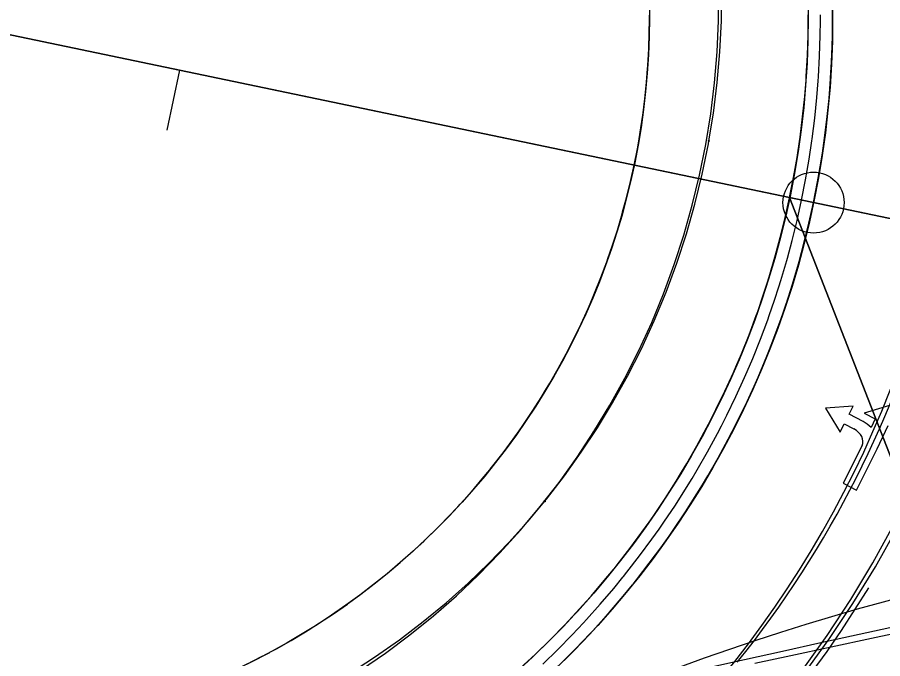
# Model space of a CAD drawing. Extents: x -70 to 701944, y -4 to 666871.
# Drawn here: x 664386.8 to 664457.6, y 656683.4 to 656735.9 of the extents above; entities that cross this region are included whole.
import ezdxf

# ---------------------------------------------------------------- set-up
doc = ezdxf.new("R2010")
doc.units = 0
for name, color, linetype in [('R_Horz Alg', 7, 'Continuous'), ('R_No Plot', 7, 'Continuous'), ('R_Proposed Road', 7, 'Continuous'), ('R_Striping', 7, 'Continuous'), ('T_Vehicle Path Lt Major', 7, 'Continuous'), ('T_Vehicle Path Lt Minor', 7, 'Continuous')]:
    doc.layers.add(name, color=color, linetype=linetype)

msp = doc.modelspace()

# ---------------------------------------------------------------- linework, layer by layer
at = {"layer": 'R_Horz Alg'}
msp.add_line((664620.157, 656685.586), (664379.542, 656735.865), dxfattribs=at)
msp.add_lwpolyline([(664399.085, 656726.673), (664400.107, 656731.568)], dxfattribs=at)
msp.add_circle((664451.977, 656720.729), 2.5, dxfattribs=at)
msp.add_circle((664451.977, 656720.729), 2.5, dxfattribs=at)
for start, end in [(348.1972, 168.1972), (168.1972, 348.1972)]:
    msp.add_arc((664379.542, 656735.865), 74, start, end, dxfattribs=at)
at = {"layer": 'R_No Plot'}
msp.add_line((664379.542, 656735.865), (664620.157, 656685.586), dxfattribs=at)
for points in [[(664379.542, 656735.865), (664501.033, 656777.943), (664518.236, 656764.335), (664530.205, 656757.711), (664519.528, 656706.613)], [(664381.447, 656602.377), (664419.751, 656608.574), (664442.264, 656618.016), (664475.505, 656631.871), (664454.098, 656654.994), (664462.009, 656690.357), (664450.019, 656721.138), (664379.542, 656735.865)], [(664475.505, 656631.871), (664505.217, 656638.129), (664519.528, 656706.613), (664450.019, 656721.138), (664462.009, 656690.357), (664454.098, 656654.994)]]:
    msp.add_lwpolyline(points, close=True, dxfattribs=at)
at = {"layer": 'R_Proposed Road'}
for points in [[(664437.294, 656723.797), (664437.559, 656725.144), (664437.669, 656725.755), (664437.793, 656726.497), (664437.977, 656727.724), (664437.995, 656727.855), (664438.166, 656729.217), (664438.305, 656730.583), (664438.394, 656731.688), (664438.412, 656731.952), (664438.487, 656733.323), (664438.53, 656734.695), (664438.541, 656735.671), (664438.541, 656736.068)], [(664450.019, 656721.138), (664450.343, 656722.782), (664450.477, 656723.527), (664450.628, 656724.433), (664450.853, 656725.93), (664450.875, 656726.09), (664451.083, 656727.752), (664451.253, 656729.419), (664451.361, 656730.767), (664451.383, 656731.09), (664451.475, 656732.763), (664451.527, 656734.437), (664451.541, 656735.628), (664451.541, 656736.113)], [(664450.019, 656721.138), (664450.343, 656722.782), (664450.477, 656723.527), (664450.628, 656724.433), (664450.853, 656725.93), (664450.875, 656726.09), (664451.083, 656727.752), (664451.253, 656729.419), (664451.361, 656730.767), (664451.383, 656731.09), (664451.475, 656732.763), (664451.527, 656734.437), (664451.541, 656735.628), (664451.541, 656736.113)], [(664450.998, 656720.933), (664451.326, 656722.6), (664451.462, 656723.355), (664451.616, 656724.274), (664451.843, 656725.792), (664451.866, 656725.954), (664452.077, 656727.64), (664452.249, 656729.33), (664452.358, 656730.696), (664452.381, 656731.023), (664452.474, 656732.72), (664452.527, 656734.418), (664452.541, 656735.624), (664452.541, 656736.116)], [(664451.977, 656720.729), (664452.31, 656722.418), (664452.447, 656723.184), (664452.603, 656724.115), (664452.834, 656725.654), (664452.856, 656725.818), (664453.07, 656727.527), (664453.244, 656729.24), (664453.356, 656730.626), (664453.379, 656730.957), (664453.473, 656732.677), (664453.527, 656734.398), (664453.541, 656735.621), (664453.541, 656736.12)], [(664405.588, 656682.925), (664406.813, 656683.546), (664407.153, 656683.725), (664407.482, 656683.9), (664407.484, 656683.901), (664408.023, 656684.195), (664409.217, 656684.871), (664410.396, 656685.576), (664410.611, 656685.708), (664411.558, 656686.307), (664412.702, 656687.066), (664413.829, 656687.85), (664413.926, 656687.92), (664414.937, 656688.661), (664416.025, 656689.498), (664417.085, 656690.351), (664417.094, 656690.359), (664418.143, 656691.245), (664419.171, 656692.156), (664420.072, 656692.99), (664420.177, 656693.09), (664421.162, 656694.047), (664422.123, 656695.026), (664422.874, 656695.824), (664423.062, 656696.028), (664423.977, 656697.052), (664424.868, 656698.096), (664425.479, 656698.841), (664425.518, 656698.889), (664425.735, 656699.161), (664426.577, 656700.246), (664427.393, 656701.35), (664427.874, 656702.027), (664428.183, 656702.473), (664428.947, 656703.614), (664429.684, 656704.772), (664430.048, 656705.367), (664430.394, 656705.947), (664431.076, 656707.139), (664431.731, 656708.346), (664431.992, 656708.847), (664432.357, 656709.567), (664432.954, 656710.804), (664433.523, 656712.053), (664433.696, 656712.45), (664434.063, 656713.316), (664434.572, 656714.59), (664435.053, 656715.877), (664435.154, 656716.16), (664435.503, 656717.174), (664435.787, 656718.049), (664435.922, 656718.481), (664436.312, 656719.798), (664436.357, 656719.959), (664436.67, 656721.123), (664436.998, 656722.456), (664437.293, 656723.792)], [(664427.903, 656682.525), (664429.002, 656683.543), (664429.131, 656683.664), (664430.332, 656684.832), (664431.506, 656686.028), (664432.422, 656687.001), (664432.651, 656687.251), (664433.768, 656688.5), (664434.856, 656689.774), (664435.6, 656690.683), (664435.648, 656690.742), (664435.913, 656691.074), (664436.94, 656692.398), (664437.936, 656693.745), (664438.523, 656694.571), (664438.9, 656695.115), (664439.833, 656696.508), (664440.732, 656697.921), (664441.176, 656698.647), (664441.598, 656699.355), (664442.431, 656700.809), (664443.23, 656702.282), (664443.549, 656702.894), (664443.994, 656703.773), (664444.723, 656705.282), (664445.417, 656706.806), (664445.629, 656707.29), (664446.076, 656708.347), (664446.698, 656709.903), (664447.284, 656711.473), (664447.407, 656711.818), (664447.833, 656713.055), (664448.181, 656714.124), (664448.345, 656714.651), (664448.82, 656716.257), (664448.876, 656716.455), (664449.258, 656717.875), (664449.658, 656719.502), (664450.018, 656721.132)], [(664427.903, 656682.525), (664429.002, 656683.543), (664429.131, 656683.664), (664430.332, 656684.832), (664431.506, 656686.028), (664432.422, 656687.001), (664432.651, 656687.251), (664433.768, 656688.5), (664434.856, 656689.774), (664435.6, 656690.683), (664435.648, 656690.742), (664435.913, 656691.074), (664436.94, 656692.398), (664437.936, 656693.745), (664438.523, 656694.571), (664438.9, 656695.115), (664439.833, 656696.508), (664440.732, 656697.921), (664441.176, 656698.647), (664441.598, 656699.355), (664442.431, 656700.809), (664443.23, 656702.282), (664443.549, 656702.894), (664443.994, 656703.773), (664444.723, 656705.282), (664445.417, 656706.806), (664445.629, 656707.29), (664446.076, 656708.347), (664446.698, 656709.903), (664447.284, 656711.473), (664447.407, 656711.818), (664447.833, 656713.055), (664448.181, 656714.124), (664448.345, 656714.651), (664448.82, 656716.257), (664448.876, 656716.455), (664449.258, 656717.875), (664449.658, 656719.502), (664450.018, 656721.132)], [(664429.82, 656682.939), (664431.038, 656684.124), (664432.228, 656685.336), (664433.156, 656686.323), (664433.389, 656686.576), (664434.521, 656687.842), (664435.624, 656689.134), (664436.379, 656690.056), (664436.427, 656690.116), (664436.696, 656690.452), (664437.737, 656691.794), (664438.747, 656693.16), (664439.342, 656693.998), (664439.725, 656694.549), (664440.67, 656695.961), (664441.582, 656697.394), (664442.033, 656698.131), (664442.46, 656698.848), (664443.305, 656700.322), (664444.114, 656701.816), (664444.438, 656702.436), (664444.889, 656703.327), (664445.629, 656704.857), (664446.332, 656706.403), (664446.547, 656706.894), (664447, 656707.965), (664447.631, 656709.542), (664448.225, 656711.134), (664448.35, 656711.484), (664448.782, 656712.739), (664449.134, 656713.822), (664449.301, 656714.356), (664449.783, 656715.985), (664449.839, 656716.185), (664450.226, 656717.625), (664450.631, 656719.275), (664450.997, 656720.928)], [(664430.508, 656682.214), (664431.743, 656683.415), (664432.949, 656684.644), (664433.891, 656685.644), (664434.127, 656685.9), (664435.275, 656687.184), (664436.392, 656688.494), (664437.158, 656689.428), (664437.207, 656689.489), (664437.479, 656689.83), (664438.535, 656691.19), (664439.558, 656692.575), (664440.161, 656693.424), (664440.549, 656693.983), (664441.507, 656695.414), (664442.432, 656696.867), (664442.889, 656697.614), (664443.322, 656698.341), (664444.178, 656699.835), (664444.999, 656701.349), (664445.327, 656701.978), (664445.784, 656702.882), (664446.534, 656704.432), (664447.247, 656705.999), (664447.464, 656706.497), (664447.924, 656707.583), (664448.563, 656709.182), (664449.166, 656710.795), (664449.292, 656711.15), (664449.73, 656712.422), (664450.087, 656713.52), (664450.257, 656714.061), (664450.745, 656715.713), (664450.802, 656715.915), (664451.194, 656717.375), (664451.605, 656719.047), (664451.976, 656720.723)]]:
    msp.add_lwpolyline(points, dxfattribs=at)
for radius in [74, 72, 59]:
    msp.add_circle((664379.542, 656735.865), radius, dxfattribs=at)
for centre, radius, start, end in [((664547.761, 656832.5), 120, 209.87557, 258.1972), ((664510.232, 656495.041), 200, 78.1972, 118.48786)]:
    msp.add_arc(centre, radius, start, end, dxfattribs=at)
at = {"layer": 'R_Striping'}
for p, q in [((664455.216, 656704.056), (664452.958, 656703.905)), ((664452.958, 656703.905), (664454.157, 656701.943)), ((664454.885, 656703.395), (664455.216, 656704.056)), ((664458.196, 656704.125), (664456.118, 656703.479)), ((664456.028, 656702.8), (664454.885, 656703.395)), ((664456.118, 656703.479), (664457.014, 656703.027)), ((664454.157, 656701.943), (664454.488, 656702.603)), ((664454.488, 656702.603), (664455.27, 656702.195)), ((664457.014, 656703.027), (664456.683, 656702.325)), ((664457.188, 656700.574), (664458.088, 656702.485)), ((664455.956, 656700.839), (664454.405, 656697.746)), ((664455.488, 656697.182), (664457.188, 656700.574)), ((664454.405, 656697.746), (664455.488, 656697.182))]:
    msp.add_line(p, q, dxfattribs=at)
for centre, radius, start, end in [((664379.542, 656735.865), 90, 2.50537, 328.76296), ((664561.991, 656843.829), 122, 210.61473, 258.1972)]:
    msp.add_arc(centre, radius, start, end, dxfattribs=at)
for centre, major_axis, start_param in [((664455.366, 656701.479), (1.788, -0.972), 1.191838), ((664454.873, 656701.403), (1.073, -0.583), 0.024265)]:
    msp.add_ellipse(centre, major_axis=major_axis, ratio=0.725825, start_param=start_param, end_param=1.595061, dxfattribs=at)
at = {"layer": 'T_Vehicle Path Lt Major'}
msp.add_lwpolyline([(664432.554, 656680.292), (664434.066, 656680.624), (664437.107, 656681.287), (664440.167, 656681.962), (664443.246, 656682.64), (664446.341, 656683.322), (664449.449, 656684.007), (664452.571, 656684.695), (664455.703, 656685.385), (664458.852, 656686.079), (664462.017, 656686.776), (664465.043, 656688.126), (664468.069, 656689.478), (664471.132, 656690.775), (664474.53, 656691.529), (664477.949, 656692.189), (664481.384, 656692.755), (664484.833, 656693.227), (664488.295, 656693.604), (664490.723, 656693.812)], dxfattribs=at)
for centre, radius, start, end in [((664379.542, 656735.865), 90, 2.50537, 328.76296), ((664193.889, 657252.498), 630.198, 291.855843, 295.860785)]:
    msp.add_arc(centre, radius, start, end, dxfattribs=at)
at = {"layer": 'T_Vehicle Path Lt Minor'}
for points in [[(664443.417, 656725.793), (664443.781, 656728.044), (664444.095, 656730.559), (664444.313, 656733.085), (664444.434, 656735.617), (664444.459, 656738.154), (664444.388, 656740.69), (664444.221, 656743.222), (664443.963, 656745.75), (664443.619, 656748.274), (664443.195, 656750.788), (664442.695, 656753.292), (664442.125, 656755.782), (664441.941, 656756.526)], [(664434.008, 656701.978), (664435.315, 656704.14), (664436.539, 656706.353), (664437.68, 656708.613), (664438.733, 656710.918), (664439.699, 656713.264), (664440.575, 656715.647), (664441.359, 656718.064), (664442.052, 656720.511), (664442.65, 656722.984), (664443.154, 656725.48), (664443.563, 656727.995), (664443.875, 656730.526), (664444.09, 656733.068), (664444.209, 656735.617), (664444.229, 656738.171), (664444.153, 656740.725), (664443.978, 656743.275), (664443.706, 656745.818), (664443.337, 656748.349), (664442.872, 656750.866), (664442.318, 656753.366), (664441.685, 656755.85), (664441.618, 656756.097)], [(664448.908, 656679.617), (664451.055, 656682.405), (664453.093, 656685.274), (664455.019, 656688.219), (664456.832, 656691.235), (664458.527, 656694.319), (664460.104, 656697.465), (664461.559, 656700.669), (664462.89, 656703.927), (664464.095, 656707.233), (664465.173, 656710.583), (664466.122, 656713.972), (664466.94, 656717.394), (664467.627, 656720.846), (664468.181, 656724.321), (664468.602, 656727.815), (664468.889, 656731.322), (664469.041, 656734.838), (664469.059, 656738.357), (664468.941, 656741.874), (664468.689, 656745.384), (664468.303, 656748.882), (664467.784, 656752.363), (664467.725, 656752.71)], [(664429.974, 656696.267), (664430.123, 656696.452), (664431.586, 656698.346), (664432.969, 656700.282), (664434.29, 656702.284), (664435.528, 656704.321), (664436.75, 656706.512), (664437.893, 656708.763), (664438.948, 656711.058), (664439.915, 656713.393), (664440.791, 656715.764), (664441.576, 656718.169), (664442.268, 656720.603), (664442.867, 656723.063), (664443.372, 656725.544), (664443.417, 656725.793)], [(664442.076, 656670.376), (664442.329, 656670.636), (664444.77, 656673.31), (664447.06, 656676.115), (664449.192, 656679.041), (664451.16, 656682.081), (664453.216, 656684.963), (664455.184, 656687.896), (664457.035, 656690.905), (664458.767, 656693.984), (664460.377, 656697.128), (664461.862, 656700.334), (664463.22, 656703.596), (664464.449, 656706.908), (664465.548, 656710.266), (664465.65, 656710.605)], [(664397.786, 656674.431), (664400.03, 656675.14), (664402.236, 656675.929), (664404.402, 656676.795), (664406.56, 656677.751), (664408.7, 656678.796), (664410.805, 656679.923), (664412.888, 656681.141), (664414.914, 656682.43), (664416.943, 656683.831), (664418.934, 656685.321), (664420.869, 656686.89), (664422.747, 656688.535), (664424.563, 656690.254), (664426.315, 656692.045), (664427.999, 656693.905), (664429.613, 656695.831), (664431.154, 656697.821), (664432.62, 656699.871), (664434.008, 656701.978)], [(664389.296, 656673.31), (664390.908, 656673.546), (664394.083, 656674.14), (664396.854, 656674.8), (664399.52, 656675.563), (664402.116, 656676.432), (664404.638, 656677.399), (664407.083, 656678.46), (664409.45, 656679.606), (664411.721, 656680.824), (664413.925, 656682.125), (664416.047, 656683.494), (664418.086, 656684.928), (664420.042, 656686.42), (664421.915, 656687.967), (664423.707, 656689.564), (664425.416, 656691.207), (664427.044, 656692.892), (664428.591, 656694.615), (664429.974, 656696.267)], [(664447.172, 656683.011), (664450.13, 656683.644), (664453.426, 656684.35), (664456.73, 656685.057), (664460.041, 656685.765)]]:
    msp.add_lwpolyline(points, dxfattribs=at)
for centre in [(664443.417, 656725.793), (664443.417, 656725.793), (664434.008, 656701.978), (664434.008, 656701.978), (664429.974, 656696.267), (664429.974, 656696.267)]:
    msp.add_circle(centre, 0.0417, dxfattribs=at)
for centre, radius, start, end in [((664549.41, 656839.505), 121.888, 209.55293, 251.36982), ((664377.16, 656737.054), 87.059, 295.75925, 14.30369), ((664379.439, 656736.563), 85.172, 321.11207, 9.23819), ((664542.938, 656400.186), 293.07, 99.96647, 112.92596)]:
    msp.add_arc(centre, radius, start, end, dxfattribs=at)

doc.saveas('drawing.dxf')
